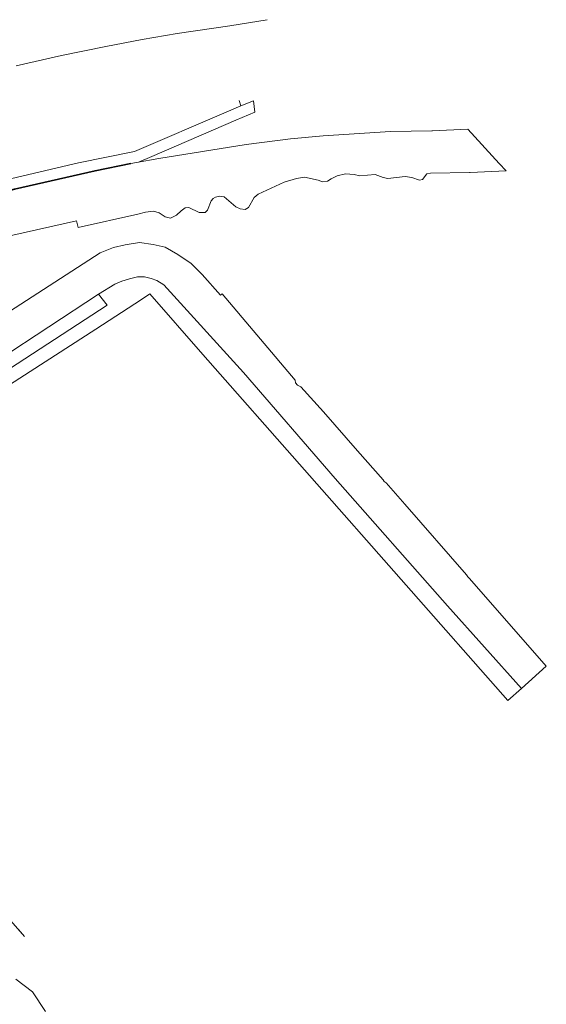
# Model space of a CAD drawing. Extents: x 150256 to 156914, y 461459 to 469481.
# Tile 512 of 656: x 155194 to 155271, y 466998 to 467143. Entities that reach past the tile are written whole.
import ezdxf

# ---------------------------------------------------------------- set-up
doc = ezdxf.new("R2010")
doc.units = 0
doc.header["$LTSCALE"] = 0.75
for name, color, linetype, lineweight in [('B-RO-GK-BESCHOEIING-G', 251, 'GK-BESCHOEIING', 35), ('B-RO-GR-BEPLANTING_CULTUUR_BODEMBEDEKKER-GV', 251, 'CONTINUOUS', 18), ('B-RO-OG-TERREIN_CULTUURSCHEIDING-GV', 251, 'CONTINUOUS', 18), ('B-RO-OG-WATER-GV', 251, 'CONTINUOUS', 18), ('B-RO-OG-WATER_SLOOT-GV', 251, 'CONTINUOUS', 18), ('B-RO-VH-VERHARDING_ASFALT-GV', 251, 'CONTINUOUS', 18), ('B-RO-VH-VERHARDING_BETONSTRAATSTEEN-GV', 251, 'CONTINUOUS', 18), ('B-RO-VH-VERHARDING_TEGEL-GV', 251, 'CONTINUOUS', 18)]:
    doc.layers.add(name, color=color, linetype=linetype, lineweight=lineweight)
doc.linetypes.add('GK-BESCHOEIING', pattern='A,30,-5,[1,NLCS.SHX,S=1,R=0,X=0,Y=0],-5', length=40)

msp = doc.modelspace()

# ---------------------------------------------------------------- linework, layer by layer
at = {"layer": 'B-RO-GK-BESCHOEIING-G'}
msp.add_lwpolyline([(155210.258, 467121.719), (155204.974, 467120.66), (155193.118, 467117.927), (155186.721, 467116.227), (155180.263, 467114.419), (155174.48, 467112.609), (155162.456, 467108.551), (155157.584, 467106.732), (155152.834, 467104.754), (155147.802, 467102.78)], dxfattribs=at)
at = {"layer": 'B-RO-GR-BEPLANTING_CULTUUR_BODEMBEDEKKER-GV'}
msp.add_lwpolyline([(155153.339, 467111.988), (155150.423, 467110.88), (155143.303, 467107.845), (155136.697, 467104.815), (155128.307, 467100.685), (155128.657, 467100.03), (155129.001, 467099.384), (155137.459, 467101.449), (155147.207, 467104.296), (155152.224, 467106.263), (155156.986, 467108.247), (155161.911, 467110.085), (155173.977, 467114.157), (155179.8, 467115.98), (155186.292, 467117.798), (155192.726, 467119.507), (155202.543, 467121.824), (155210.782, 467123.514), (155224.318, 467129.296), (155226.459, 467130.2), (155226.222, 467131.013)], dxfattribs=at)
at = {"layer": 'B-RO-OG-TERREIN_CULTUURSCHEIDING-GV'}
msp.add_lwpolyline([(155189.797, 467013.201), (155194.576, 467007.792), (155193.697, 467008.845)], dxfattribs=at)
at = {"layer": 'B-RO-OG-WATER-GV'}
msp.add_lwpolyline([(155197.69, 466996.755), (155195.736, 466999.629), (155193.321, 467001.526)], dxfattribs=at)
at = {"layer": 'B-RO-OG-WATER_SLOOT-GV'}
msp.add_lwpolyline([(155192.434, 467111.056), (155202.25, 467113.264), (155202.469, 467112.288), (155211.264, 467114.267), (155212.407, 467114.565), (155213.596, 467114.694), (155214.429, 467114.451), (155215.294, 467113.853), (155216.092, 467113.652), (155216.976, 467114.13), (155217.641, 467114.753), (155218.263, 467115.175), (155218.818, 467115.232), (155220.319, 467114.476), (155221.225, 467114.505), (155221.566, 467114.854), (155222.099, 467116.216), (155222.384, 467116.567), (155222.749, 467116.771), (155223.317, 467116.914), (155224.021, 467116.79), (155225.73, 467115.327), (155226.336, 467115.039), (155227.108, 467114.955), (155227.581, 467115.223), (155228.426, 467116.716), (155229.014, 467117.203), (155232.829, 467118.965), (155234.659, 467119.522), (155235.843, 467119.7), (155237.836, 467119.253), (155238.474, 467119.034), (155239.215, 467119.104), (155239.765, 467119.479), (155240.639, 467119.886), (155241.888, 467120.193), (155243.137, 467120.086), (155243.992, 467119.898), (155246.242, 467120.081), (155247.423, 467119.668), (155248.144, 467119.487), (155250.688, 467119.799), (155251.663, 467119.68), (155252.79, 467119.267), (155253.211, 467119.356), (155253.856, 467120.205), (155254.392, 467120.284), (155260.157, 467120.407), (155260.278, 467120.412), (155265.54, 467120.636), (155264.547, 467121.717), (155259.907, 467126.77), (155254.713, 467126.549), (155254.617, 467126.545), (155248.523, 467126.454), (155238.61, 467125.813), (155233.801, 467125.359), (155227.224, 467124.499), (155214.374, 467122.444), (155211.101, 467121.868), (155210.258, 467121.719), (155204.974, 467120.66), (155193.118, 467117.927)], dxfattribs=at)
at = {"layer": 'B-RO-VH-VERHARDING_ASFALT-GV'}
msp.add_lwpolyline([(155193.118, 467117.927), (155204.974, 467120.66), (155210.258, 467121.719), (155211.101, 467121.868), (155211.372, 467121.921), (155213.341, 467122.77), (155225.704, 467128.1), (155228.54, 467129.281), (155228.303, 467130.978), (155226.459, 467130.2), (155224.318, 467129.296), (155210.782, 467123.514), (155202.543, 467121.824), (155192.726, 467119.507)], dxfattribs=at)
at = {"layer": 'B-RO-VH-VERHARDING_BETONSTRAATSTEEN-GV'}
for points in [[(155183.455, 467088.033), (155205.507, 467102.472), (155207.879, 467103.952), (155208.915, 467104.392), (155210.031, 467104.728), (155211.235, 467104.996), (155212.264, 467105.001), (155213.264, 467104.78), (155214.098, 467104.496), (155215.12, 467103.835), (155226.827, 467090.907), (155240.382, 467075.276), (155256.915, 467056.522), (155267.818, 467044.359), (155271.476, 467047.645), (155260.177, 467060.555), (155259.902, 467060.809), (155259.71, 467061.088), (155250.604, 467071.532), (155247.872, 467074.665), (155247.596, 467074.877), (155247.446, 467075.111), (155243.648, 467079.381), (155238.661, 467085.132), (155235.288, 467088.796), (155234.796, 467089.049), (155234.493, 467089.38), (155234.454, 467089.768), (155223.698, 467102.491), (155223.477, 467102.326), (155220.75, 467105.382), (155219.137, 467106.98), (155217.185, 467108.32), (155215.305, 467109.415), (155213.547, 467109.796), (155211.524, 467110.102), (155209.437, 467109.753), (155207.691, 467109.343), (155205.738, 467108.543), (155200.694, 467105.33), (155188.973, 467097.73)], [(155184.861, 467084.27), (155205.105, 467097.305), (155211.84, 467101.659), (155213.07, 467102.497), (155220.864, 467093.581), (155265.783, 467042.583), (155267.818, 467044.359), (155256.915, 467056.522), (155240.382, 467075.276), (155226.827, 467090.907), (155215.12, 467103.835), (155214.098, 467104.496), (155213.264, 467104.78), (155212.264, 467105.001), (155211.235, 467104.996), (155210.031, 467104.728), (155208.915, 467104.392), (155207.879, 467103.952), (155205.507, 467102.472), (155206.751, 467100.858), (155184.707, 467086.485)]]:
    msp.add_lwpolyline(points, dxfattribs=at)
at = {"layer": 'B-RO-VH-VERHARDING_TEGEL-GV'}
msp.add_lwpolyline([(155230.362, 467142.914), (155230.361, 467142.906), (155224.855, 467142.006), (155217.069, 467140.875), (155211.901, 467139.99), (155206.539, 467138.966), (155200.008, 467137.642), (155193.353, 467136.115)], dxfattribs=at)

doc.saveas('drawing.dxf')
